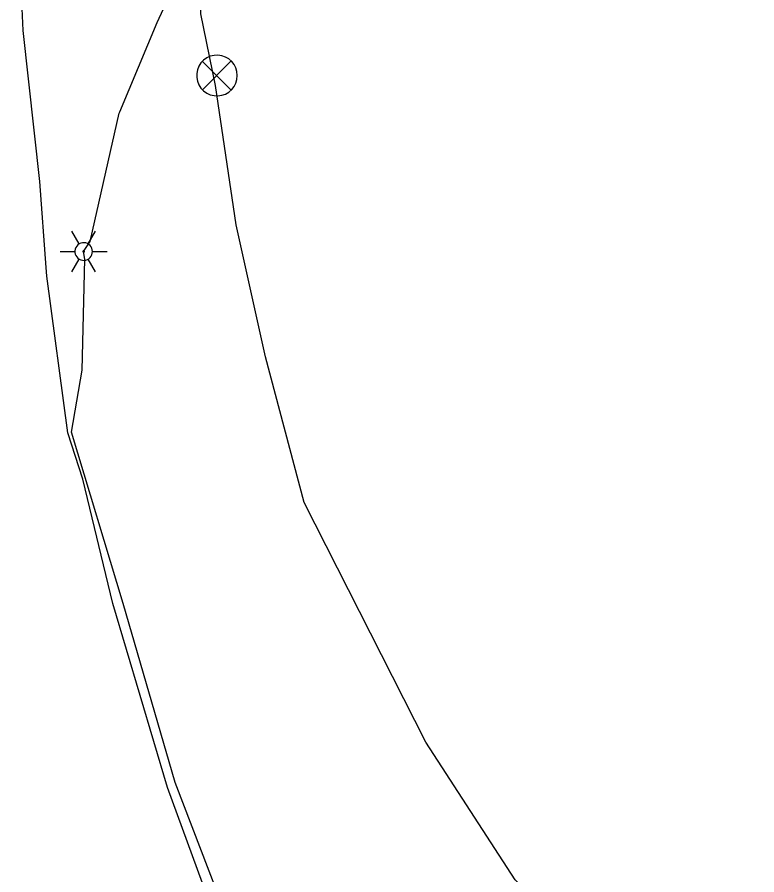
# Model space of a CAD drawing. Extents: x 600849 to 606371, y 330010 to 403088.
# Drawn here: x 604071.7 to 604191.8, y 339113.9 to 339253 of the extents above; entities that cross this region are included whole.
import ezdxf

# ---------------------------------------------------------------- set-up
doc = ezdxf.new("R2010")
doc.units = 0
for name, color, linetype in [('E_FTMS', 7, 'Continuous'), ('E_FTMS_Conduit', 7, 'Continuous'), ('E_LTG', 7, 'Continuous'), ('E_LTG_CID', 7, 'Continuous'), ('E_UTL_E_UG', 7, 'Continuous')]:
    doc.layers.add(name, color=color, linetype=linetype)

msp = doc.modelspace()

# ---------------------------------------------------------------- linework, layer by layer
at = {"layer": 'E_FTMS'}
for points in [[(604107.46, 339243.49), (604107.4, 339244.12), (604107.23, 339244.72), (604106.94, 339245.28), (604106.55, 339245.77), (604106.08, 339246.18), (604105.53, 339246.49), (604104.94, 339246.7), (604104.32, 339246.79), (604103.69, 339246.76), (604103.08, 339246.61), (604102.51, 339246.35), (604102, 339245.99), (604101.57, 339245.53), (604101.23, 339245), (604101, 339244.42), (604100.88, 339243.81), (604100.88, 339243.18), (604101, 339242.56), (604101.23, 339241.98), (604101.57, 339241.45), (604102, 339241), (604102.51, 339240.63), (604103.08, 339240.37), (604103.69, 339240.23), (604104.32, 339240.2), (604104.94, 339240.28), (604105.53, 339240.49), (604106.08, 339240.8), (604106.55, 339241.21), (604106.94, 339241.71), (604107.23, 339242.27), (604107.4, 339242.87), (604107.46, 339243.49)], [(604106.42, 339245.83), (604101.81, 339241.17)], [(604101.81, 339245.78), (604106.47, 339241.13)]]:
    msp.add_lwpolyline(points, dxfattribs=at)
at = {"layer": 'E_FTMS_Conduit'}
msp.add_lwpolyline([(604191.75, 339074.79), (604190.03, 339075.58), (604185.02, 339079.28), (604152.54, 339113.07), (604138.04, 339135.4), (604118.32, 339174.25), (604112.06, 339197.86), (604107.3, 339219.27), (604103.91, 339241.85), (604101.53, 339253.51), (604101.14, 339268.11), (604101.14, 339282.94), (604103.91, 339302.89)], dxfattribs=at)
at = {"layer": 'E_LTG'}
for points in [[(604081.82, 339216.18), (604080.63, 339218.24)], [(604083.25, 339216.18), (604084.44, 339218.24)], [(604083.96, 339214.94), (604083.93, 339215.21), (604083.86, 339215.47), (604083.73, 339215.71), (604083.57, 339215.93), (604083.36, 339216.11), (604083.13, 339216.24), (604082.87, 339216.33), (604082.6, 339216.37), (604082.33, 339216.36), (604082.06, 339216.29), (604081.82, 339216.18), (604081.6, 339216.02), (604081.41, 339215.82), (604081.26, 339215.6), (604081.16, 339215.34), (604081.11, 339215.08), (604081.11, 339214.81), (604081.16, 339214.54), (604081.26, 339214.29), (604081.41, 339214.06), (604081.6, 339213.86), (604081.82, 339213.7), (604082.06, 339213.59), (604082.33, 339213.53), (604082.6, 339213.51), (604082.87, 339213.55), (604083.13, 339213.64), (604083.36, 339213.78), (604083.57, 339213.96), (604083.73, 339214.17), (604083.86, 339214.41), (604083.93, 339214.67), (604083.96, 339214.94)], [(604083.96, 339214.94), (604083.93, 339215.21), (604083.86, 339215.47), (604083.73, 339215.71), (604083.57, 339215.93), (604083.36, 339216.11), (604083.13, 339216.24), (604082.87, 339216.33), (604082.6, 339216.37), (604082.33, 339216.36), (604082.06, 339216.29), (604081.82, 339216.18), (604081.6, 339216.02), (604081.41, 339215.82), (604081.26, 339215.6), (604081.16, 339215.34), (604081.11, 339215.08), (604081.11, 339214.81), (604081.16, 339214.54), (604081.26, 339214.29), (604081.41, 339214.06), (604081.6, 339213.86), (604081.82, 339213.7), (604082.06, 339213.59), (604082.33, 339213.53), (604082.6, 339213.51), (604082.87, 339213.55), (604083.13, 339213.64), (604083.36, 339213.78), (604083.57, 339213.96), (604083.73, 339214.17), (604083.86, 339214.41), (604083.93, 339214.67), (604083.96, 339214.94)], [(604083.96, 339214.94), (604083.93, 339215.21), (604083.86, 339215.47), (604083.73, 339215.71), (604083.57, 339215.93), (604083.36, 339216.11), (604083.13, 339216.24), (604082.87, 339216.33), (604082.6, 339216.37), (604082.33, 339216.36), (604082.06, 339216.29), (604081.82, 339216.18), (604081.6, 339216.02), (604081.41, 339215.82), (604081.26, 339215.6), (604081.16, 339215.34), (604081.11, 339215.08), (604081.11, 339214.81), (604081.16, 339214.54), (604081.26, 339214.29), (604081.41, 339214.06), (604081.6, 339213.86), (604081.82, 339213.7), (604082.06, 339213.59), (604082.33, 339213.53), (604082.6, 339213.51), (604082.87, 339213.55), (604083.13, 339213.64), (604083.36, 339213.78), (604083.57, 339213.96), (604083.73, 339214.17), (604083.86, 339214.41), (604083.93, 339214.67), (604083.96, 339214.94)], [(604078.72, 339214.94), (604081.1, 339214.94)], [(604082.65, 339214.94), (604082.65, 339214.96), (604082.64, 339214.99), (604082.63, 339215.01), (604082.62, 339215.02), (604082.6, 339215.04), (604082.58, 339215.05), (604082.56, 339215.06), (604082.54, 339215.06), (604082.51, 339215.06), (604082.49, 339215.05), (604082.47, 339215.04), (604082.45, 339215.03), (604082.44, 339215.02), (604082.43, 339215), (604082.42, 339214.98), (604082.41, 339214.95), (604082.41, 339214.93), (604082.42, 339214.91), (604082.43, 339214.89), (604082.44, 339214.87), (604082.45, 339214.85), (604082.47, 339214.84), (604082.49, 339214.83), (604082.51, 339214.82), (604082.54, 339214.82), (604082.56, 339214.83), (604082.58, 339214.83), (604082.6, 339214.84), (604082.62, 339214.86), (604082.63, 339214.88), (604082.64, 339214.9), (604082.65, 339214.92), (604082.65, 339214.94)], [(604083.96, 339214.94), (604086.34, 339214.94)], [(604080.63, 339211.64), (604081.82, 339213.7)], [(604084.44, 339211.64), (604083.25, 339213.7)]]:
    msp.add_lwpolyline(points, dxfattribs=at)
at = {"layer": 'E_LTG_CID'}
for points in [[(604082.53, 339214.94), (604083.59, 339216.57), (604088.3, 339237.36), (604088.4, 339237.6), (604094.48, 339252.11), (604103.54, 339271.73), (604107.58, 339280.1), (604111.78, 339286.6), (604115.59, 339290.84), (604122.9, 339298.98), (604127.29, 339303.6), (604128.43, 339305.76)], [(604146.89, 339029.9), (604146.87, 339030.26), (604145.25, 339038.09), (604132.95, 339056.55), (604122.27, 339069.3), (604109.66, 339096.83), (604097.38, 339128.84), (604088.94, 339157.84), (604080.55, 339185.67), (604082.3, 339195.71), (604082.73, 339213.69), (604082.53, 339214.94)]]:
    msp.add_lwpolyline(points, dxfattribs=at)
at = {"layer": 'E_UTL_E_UG'}
msp.add_lwpolyline([(604155.89, 339008.54), (604154.16, 339011.54), (604151.73, 339015.73), (604145.16, 339027.38), (604144.11, 339029.2), (604134.43, 339045.93), (604121.03, 339068.62), (604107.71, 339096.41), (604096.11, 339128.01), (604087.27, 339157.87), (604082.4, 339178.04), (604079.97, 339185.52), (604076.54, 339210.97), (604076.44, 339212.38), (604075.44, 339226.3), (604072.71, 339250.8), (604071.74, 339272.27)], dxfattribs=at)

doc.saveas('drawing.dxf')
